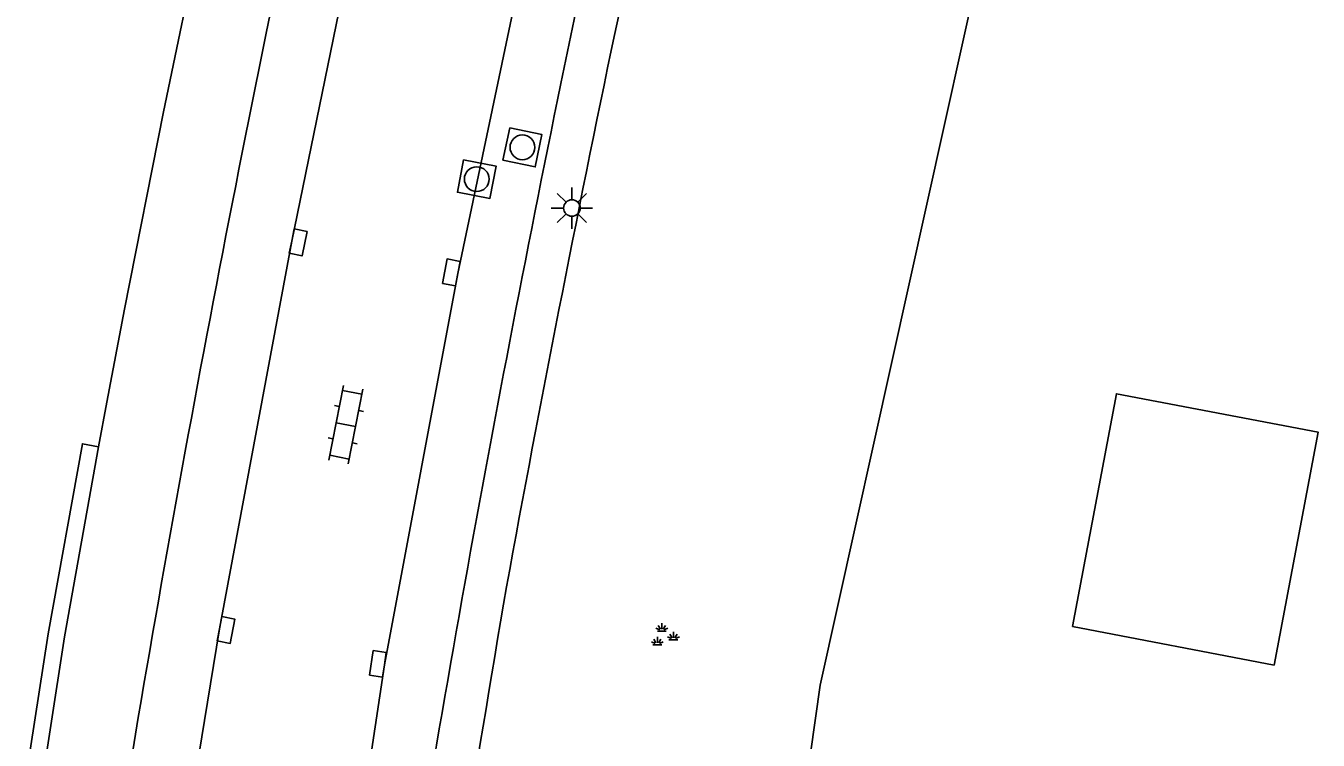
# Model space of a CAD drawing. Extents: x 124000 to 128010, y 398999 to 403000.
# Drawn here: x 127066.24 to 127105.36, y 399047.46 to 399069.08 of the extents above; entities that cross this region are included whole.
import ezdxf

# ---------------------------------------------------------------- set-up
doc = ezdxf.new("R2010")
doc.units = 0
for name, color, linetype in [('gg-afsc-faunaraster', 7, 'Continuous'), ('gg-afsc-hekwerk', 7, 'Continuous'), ('gg-bbg-bijgebouw', 7, 'Continuous'), ('gg-knt-verharding', 7, 'Continuous'), ('gg-knt-verharding nz', 7, 'Continuous'), ('gt-grn-groengrens', 7, 'Continuous'), ('gt-symb-groenvak', 7, 'Continuous'), ('gt-symb-klinker verharding', 7, 'Continuous'), ('gt-symb-kolk', 7, 'Continuous'), ('gt-symb-lichtmast', 7, 'Continuous'), ('gt-symb-rioolschacht', 7, 'Continuous')]:
    doc.layers.add(name, color=color, linetype=linetype)

# ---------------------------------------------------------------- blocks, each defined once
blk = doc.blocks.new('gt0-KOLK')
at = {"layer": 'gt-symb-kolk'}
blk.add_lwpolyline([(0, 0), (0.375, 0), (0.375, 0.4), (-0.375, 0.4), (-0.375, 0), (0, 0)], dxfattribs=at)
blk = doc.blocks.new('gt0-RS')
at = {"layer": 'gt-symb-rioolschacht'}
blk.add_lwpolyline([(-0.5, -0.5), (0.5, -0.5), (0.5, 0.5), (-0.5, 0.5)], close=True, dxfattribs=at)
blk.add_circle((0, 0), 0.375, dxfattribs=at)
blk = doc.blocks.new('gt0-LMAST')
at = {"layer": 'gt-symb-lichtmast'}
for p, q in [((-0.182, 0.173), (-0.447, 0.438)), ((-0.005, 0.246), (-0.005, 0.621)), ((0.172, 0.173), (0.437, 0.438)), ((-0.255, -0.004), (-0.63, -0.004)), ((-0.182, -0.181), (-0.447, -0.446)), ((-0.005, -0.254), (-0.005, -0.629)), ((0.437, -0.446), (0.172, -0.181)), ((0.245, -0.004), (0.62, -0.004))]:
    blk.add_line(p, q, dxfattribs=at)
blk.add_circle((-0.005, -0.004), 0.25, dxfattribs=at)
blk = doc.blocks.new('gt0-KL1')
at = {"layer": 'gt-symb-klinker verharding'}
for p, q in [((-0.5, 0.3), (-0.5, 0.45)), ((0.5, 0.3), (0.5, 0.45)), ((-1.15, 0.3), (1.15, 0.3)), ((-1, -0.3), (-1, 0.3)), ((0, -0.3), (0, 0.3)), ((1, -0.3), (1, 0.3)), ((-1.15, -0.3), (1.15, -0.3)), ((-0.5, -0.45), (-0.5, -0.3)), ((0.5, -0.45), (0.5, -0.3))]:
    blk.add_line(p, q, dxfattribs=at)
blk = doc.blocks.new('gt0-GRVAK')
at = {"layer": 'gt-symb-groenvak'}
for p, q in [((-0.047, 0.214), (-0.047, 0.393)), ((-0.11, 0.189), (-0.228, 0.24)), ((-0.182, 0.153), (0.088, 0.153)), ((-0.091, 0.211), (-0.156, 0.322)), ((-0.004, 0.211), (0.061, 0.322)), ((0.015, 0.189), (0.133, 0.24)), ((0.262, -0.052), (0.197, 0.059)), ((0.305, -0.049), (0.305, 0.13)), ((0.349, -0.052), (0.414, 0.059)), ((-0.245, -0.228), (-0.363, -0.177)), ((-0.318, -0.264), (-0.047, -0.264)), ((-0.226, -0.206), (-0.291, -0.095)), ((-0.183, -0.203), (-0.183, -0.024)), ((-0.139, -0.206), (-0.074, -0.095)), ((-0.12, -0.228), (-0.002, -0.177)), ((0.243, -0.074), (0.125, -0.023)), ((0.17, -0.11), (0.441, -0.11)), ((0.368, -0.074), (0.486, -0.023))]:
    blk.add_line(p, q, dxfattribs=at)

msp = doc.modelspace()

# ---------------------------------------------------------------- linework, layer by layer
at = {"layer": 'gg-afsc-faunaraster'}
msp.add_line((127085.564, 399075.746), (127084.066, 399068.852), dxfattribs=at)
for centre, radius, start, end in [((127773.041, 398925.368), 703.757, 168.235908, 169.625977), ((127679.798, 398949.613), 607.714, 170.291373, 173.515719)]:
    msp.add_arc(centre, radius, start, end, dxfattribs=at)
at = {"layer": 'gg-afsc-hekwerk'}
msp.add_lwpolyline([(127085.638, 399016.306), (127090.288, 399049.122), (127095.674, 399073.428)], dxfattribs=at)
at = {"layer": 'gg-bbg-bijgebouw'}
msp.add_lwpolyline([(127097.925, 399050.898), (127104.029, 399049.729), (127105.361, 399056.786), (127099.255, 399057.944), (127097.925, 399050.898)], dxfattribs=at)
at = {"layer": 'gg-knt-verharding'}
msp.add_line((127068.441, 399056.342), (127068.692, 399057.688), dxfattribs=at)
for points in [[(127072.726, 399077.439), (127071.541, 399071.961), (127070.405, 399066.474), (127069.228, 399060.509), (127068.692, 399057.688)], [(127068.441, 399056.342), (127067.403, 399050.587), (127066.537, 399044.96)]]:
    msp.add_lwpolyline(points, dxfattribs=at)
for centre, radius, start, end in [((127678.604, 398944.966), 617.641, 167.631513, 170.668564), ((127690.114, 398942.713), 620.326, 167.676628, 170.613842)]:
    msp.add_arc(centre, radius, start, end, dxfattribs=at)
at = {"layer": 'gg-knt-verharding nz'}
for points in [[(127077.277, 399076.829), (127076.294, 399072.373), (127074.285, 399062.565), (127072.099, 399050.83), (127071.111, 399044.784)], [(127082.327, 399075.901), (127079.314, 399061.581), (127077.093, 399049.738), (127076.25, 399044.113), (127075.869, 399041.68), (127074.804, 399034.123), (127074.109, 399028.998), (127073.99, 399027.936)]]:
    msp.add_lwpolyline(points, dxfattribs=at)
at = {"layer": 'gt-grn-groengrens'}
msp.add_lwpolyline([(127068.441, 399056.342), (127067.95, 399056.433), (127066.911, 399050.673), (127066.237, 399046.303)], dxfattribs=at)

# ---------------------------------------------------------------- block references
at = {"layer": 'gt-symb-groenvak'}
msp.add_blockref('gt0-GRVAK', (127085.538, 399050.609), dxfattribs=at)
at = {"layer": 'gt-symb-klinker verharding', "rotation": -101.18632929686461}
msp.add_blockref('gt0-KL1', (127075.924, 399057.008), dxfattribs=at)
at = {"layer": 'gt-symb-kolk'}
for p, rotation in [((127074.285, 399062.565), -101.5907368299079), ((127079.314, 399061.581), 79.39794170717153), ((127072.099, 399050.83), -100.54573436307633), ((127077.093, 399049.738), 81.48906580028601)]:
    msp.add_blockref('gt0-KOLK', p, dxfattribs=dict(at, rotation=rotation))
at = {"layer": 'gt-symb-lichtmast'}
msp.add_blockref('gt0-LMAST', (127082.774, 399063.569), dxfattribs=at)
at = {"layer": 'gt-symb-rioolschacht'}
for p, rotation in [((127081.271, 399065.402), -101.88275886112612), ((127079.888, 399064.44), -100.78161673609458)]:
    msp.add_blockref('gt0-RS', p, dxfattribs=dict(at, rotation=rotation))

doc.saveas('drawing.dxf')
